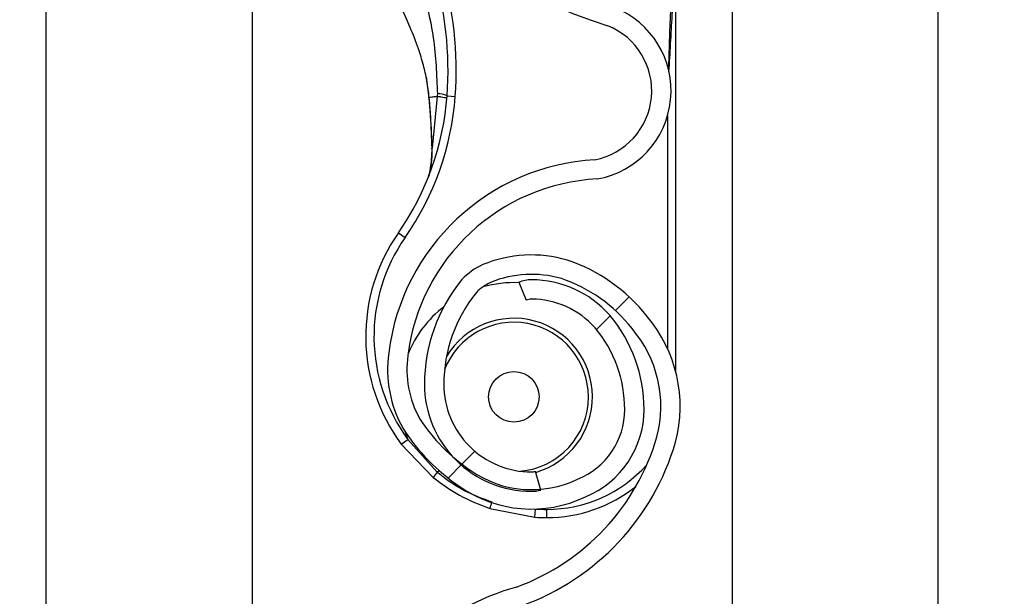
# Model space of a CAD drawing. Header units: inches. Extents: x 170 to 284, y 215 to 248.
# Tile 476 of 656: x 210.7657 to 210.8886, y 223.9471 to 224.0191. Entities that reach past the tile are written whole.
import ezdxf

# ---------------------------------------------------------------- set-up
doc = ezdxf.new("R2010")
doc.units = ezdxf.units.IN
doc.header["$LTSCALE"] = 0.25
doc.header["$MEASUREMENT"] = 0
doc.layers.add('ANNOTATIONS', color=1, linetype='Continuous')
doc.layers.add('RH FRONT OF HOOD', color=7, linetype='Continuous')
doc.styles.add('ARIAL', font='arial.ttf', dxfattribs={"height": 0.09375})
doc.dimstyles.new('STANDARD$0', dxfattribs={"dimtxt": 0.09375, "dimasz": 0.09375, "dimexe": 0.03125, "dimexo": 0.046875, "dimgap": 0.09, "dimtad": 0, "dimtih": 1, "dimtoh": 1, "dimdec": 4, "dimzin": 0, "dimdsep": 46, "dimtxsty": 'ARIAL', "dimcen": 0.09, "dimadec": 0, "dimazin": 0, "dimtfac": 1, "dimtdec": 4, "dimtofl": 0, "dimtmove": 0, "dimatfit": 1, "dimfxl": 1, "dimtolj": 1, "dimtzin": 0, "dimarcsym": 0})
pattern_1 = [(45, (200.7563139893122, 218.4993357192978), (-0.03026527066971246, 0.03026527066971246), [])]

# ---------------------------------------------------------------- blocks, each defined once
blk = doc.blocks.new('*D78')
at = {"layer": 'ANNOTATIONS', "color": 0, "lineweight": -2, "transparency": 16777216}
for p, q in [((210.8125819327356, 224.1544254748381), (212.2530253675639, 224.1544254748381)), ((212.2217753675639, 224.0606754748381), (212.2217753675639, 222.3404997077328)), ((212.2217753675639, 220.1854637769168), (212.2217753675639, 221.9056395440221)), ((211.491250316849, 220.0917137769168), (212.2530253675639, 220.0917137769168))]:
    blk.add_line(p, q, dxfattribs=at)
at = {"layer": 'ANNOTATIONS', "color": 0, "transparency": 16777216}
for points in [[(212.2061503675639, 224.0606754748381), (212.2374003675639, 224.0606754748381), (212.2217753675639, 224.1544254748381)], [(212.2061503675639, 220.1854637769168), (212.2374003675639, 220.1854637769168), (212.2217753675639, 220.0917137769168)]]:
    blk.add_solid(points, dxfattribs=at)
at = {"layer": 'defpoints', "color": 0, "transparency": 16777216}
for p in [(210.7657069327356, 224.1544254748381), (211.444375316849, 220.0917137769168), (212.2217753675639, 220.0917137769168)]:
    blk.add_point(p, dxfattribs=at)
at = {"layer": 'ANNOTATIONS', "color": 0, "transparency": 16777216, "insert": (212.2217753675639, 222.1230696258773), "char_height": 0.09375, "attachment_point": 5, "style": 'ARIAL'}
blk.add_mtext('\\A1;OPENING\\PHEIGHT', dxfattribs=at)

msp = doc.modelspace()

# ---------------------------------------------------------------- hatches: boundary and pattern name
at = {"layer": 'RH FRONT OF HOOD'}
h = msp.add_hatch(dxfattribs=at)
h.set_pattern_fill('ANSI31', color=256, scale=0.34241245, angle=2.8e-322, style=0)
h.set_pattern_definition(pattern_1)
edge = h.paths.add_edge_path(flags=0)
edge.add_arc((210.829581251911, 223.9824815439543), 0.001712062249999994, 450.0000000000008, 472.2104203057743)
edge.add_line((210.8289340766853, 223.9840665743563), (210.8280215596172, 223.986301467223))
edge.add_arc((210.829581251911, 223.9824815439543), 0.004126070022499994, 450, 472.2104203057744, ccw=False)
edge.add_arc((210.829581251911, 223.9735788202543), 0.01302879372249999, 401.47616737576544, 450, ccw=False)
edge.add_arc((210.825335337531, 223.9704286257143), 0.01830194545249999, 359.99999999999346, 400.0613730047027, ccw=False)
edge.add_arc((210.831875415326, 223.9704286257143), 0.01176186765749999, 292.1408576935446, 359.99999999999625, ccw=False)
edge.add_arc((210.829581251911, 223.9736815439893), 0.01566536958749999, 235.2570680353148, 295.4307998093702, ccw=False)
edge.add_arc((210.834820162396, 223.9817967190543), 0.02532140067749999, 212.8542481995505, 235.980933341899, ccw=False)
edge.add_arc((210.826670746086, 223.9754278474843), 0.01504902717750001, 172.1557183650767, 209.3146496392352, ccw=False)
edge.add_arc((210.839100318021, 223.9740924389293), 0.02754708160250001, 453.30850314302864, 532.9325737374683, ccw=False)
edge.add_arc((210.835847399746, 224.0101827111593), 0.008748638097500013, 280.9586189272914, 427.9414322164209)
edge.add_arc((210.8557071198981, 224.0725360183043), 0.05672062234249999, 179.5706357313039, 253.00989973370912, ccw=False)
edge.add_arc((211.014038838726, 224.0737344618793), 0.2150521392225, 163.4260275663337, 180.2060536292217, ccw=False)
edge.add_arc((210.835265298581, 224.1258838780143), 0.02884824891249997, 465.1588434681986, 521.4137567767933, ccw=False)
edge.add_arc((210.817939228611, 224.1804301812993), 0.0284373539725, 290.1205938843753, 343.7190675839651)
edge.add_arc((210.830779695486, 224.1762527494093), 0.01494630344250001, 345.2914408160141, 400.5471921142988)
edge.add_arc((210.827355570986, 224.1744379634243), 0.0187470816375, 397.9578745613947, 431.4396159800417)
edge.add_arc((210.829581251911, 224.1792659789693), 0.0134739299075, 433.877557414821, 472.273645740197)
edge.add_arc((210.827013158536, 224.1862854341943), 0.006011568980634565, 474.9825325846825, 495.7175736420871)
edge.add_arc((210.836806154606, 224.1790262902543), 0.01816498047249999, 500.8992600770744, 539.9999999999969)
edge.add_arc((210.829581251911, 224.1790262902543), 0.01094007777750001, 539.9999999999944, 630.0000000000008)
edge.add_arc((210.829581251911, 224.1699523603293), 0.001866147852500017, 270, 285.6422464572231)
edge.add_line((210.8300844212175, 224.1681553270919), (210.8307353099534, 224.1658307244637))
edge.add_arc((210.829581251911, 224.1699523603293), 0.004280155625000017, 269.9999999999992, 285.6422464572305, ccw=False)
edge.add_arc((210.829581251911, 224.1790262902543), 0.01335408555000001, 179.9999999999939, 269.9999999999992, ccw=False)
edge.add_arc((210.836806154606, 224.1790262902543), 0.020578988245, 500.6113583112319, 539.9999999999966, ccw=False)
edge.add_arc((210.827013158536, 224.1862854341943), 0.008425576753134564, 474.57766718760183, 496.4997109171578, ccw=False)
edge.add_arc((210.829581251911, 224.1792659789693), 0.01588793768, 433.690302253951, 472.4705806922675, ccw=False)
edge.add_arc((210.827355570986, 224.1744379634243), 0.02116108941, 398.10453077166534, 431.5771717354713, ccw=False)
edge.add_arc((210.830779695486, 224.1762527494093), 0.01736031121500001, 345.180248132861, 400.36585332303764, ccw=False)
edge.add_arc((210.817939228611, 224.1804301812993), 0.030851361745, 289.91815728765, 343.7795375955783, ccw=False)
edge.add_arc((210.835265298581, 224.1258838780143), 0.02643424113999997, 464.9417095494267, 521.3236131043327)
edge.add_arc((211.014038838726, 224.0737344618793), 0.21263813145, 523.4376684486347, 540.2096895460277)
edge.add_arc((210.8557071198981, 224.0725360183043), 0.05430661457, 539.5566266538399, 613.1145348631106)
edge.add_arc((210.835847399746, 224.0101827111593), 0.01116264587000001, 280.0610388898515, 428.5290871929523, ccw=False)
edge.add_arc((210.839100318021, 223.9740924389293), 0.02513307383, 452.971400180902, 532.9706577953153)
edge.add_arc((210.826670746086, 223.9754278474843), 0.01263501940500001, 532.0830472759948, 568.9826967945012)
edge.add_arc((210.834820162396, 223.9817967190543), 0.022907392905, 213.0443063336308, 236.0197152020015)
edge.add_arc((210.829581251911, 223.9736815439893), 0.01325136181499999, 235.1922404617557, 295.7352497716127)
edge.add_arc((210.831875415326, 223.9704286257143), 0.009347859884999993, 291.7225241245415, 359.9999999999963)
edge.add_arc((210.825335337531, 223.9704286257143), 0.01588793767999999, 359.9999999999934, 399.9521788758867)
edge.add_arc((210.829581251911, 223.9735788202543), 0.01061478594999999, 401.6345013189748, 450.0000000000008)
h = msp.add_hatch(dxfattribs=at)
h.set_pattern_fill('ANSI31', color=256, scale=0.34241245, angle=2.8e-322, style=0)
h.set_pattern_definition(pattern_1)
edge = h.paths.add_edge_path(flags=0)
edge.add_arc((210.829581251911, 223.7770340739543), 0.001712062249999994, 450.0000000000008, 472.2104203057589)
edge.add_line((210.8289340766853, 223.7786191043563), (210.8280215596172, 223.780853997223))
edge.add_arc((210.829581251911, 223.7770340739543), 0.004126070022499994, 450, 472.2104203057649, ccw=False)
edge.add_arc((210.829581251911, 223.7681313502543), 0.01302879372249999, 401.47616737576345, 450, ccw=False)
edge.add_arc((210.825335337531, 223.7649811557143), 0.01830194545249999, 359.9999999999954, 400.0613730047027, ccw=False)
edge.add_arc((210.831875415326, 223.7649811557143), 0.01176186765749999, 292.14085769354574, 360, ccw=False)
edge.add_arc((210.829581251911, 223.7682340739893), 0.01566536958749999, 235.25706803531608, 295.43079980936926, ccw=False)
edge.add_arc((210.834820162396, 223.7763492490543), 0.02532140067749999, 212.8542481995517, 235.980933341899, ccw=False)
edge.add_arc((210.826670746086, 223.7699803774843), 0.01504902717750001, 172.1557183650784, 209.3146496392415, ccw=False)
edge.add_arc((210.839100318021, 223.7686449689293), 0.02754708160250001, 453.30850314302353, 532.9325737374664, ccw=False)
edge.add_arc((210.835847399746, 223.8047352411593), 0.008748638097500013, 280.9586189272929, 427.9414322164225)
edge.add_arc((210.8557071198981, 223.8670885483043), 0.05672062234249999, 179.5706357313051, 253.00989973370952, ccw=False)
edge.add_arc((211.014038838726, 223.8682869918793), 0.2150521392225, 163.4260275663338, 180.2060536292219, ccw=False)
edge.add_arc((210.835265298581, 223.9204364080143), 0.02884824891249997, 465.1588434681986, 521.4137567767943, ccw=False)
edge.add_arc((210.817939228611, 223.9749827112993), 0.0284373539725, 290.1205938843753, 343.7190675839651)
edge.add_arc((210.830779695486, 223.9708052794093), 0.01494630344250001, 345.2914408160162, 400.5471921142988)
edge.add_arc((210.827355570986, 223.9689904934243), 0.0187470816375, 397.9578745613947, 431.4396159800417)
edge.add_arc((210.829581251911, 223.9738185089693), 0.0134739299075, 433.8775574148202, 472.2736457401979)
edge.add_arc((210.827013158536, 223.9808379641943), 0.006011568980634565, 474.9825325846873, 495.7175736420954)
edge.add_arc((210.836806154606, 223.9735788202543), 0.01816498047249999, 500.8992600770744, 539.9999999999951)
edge.add_arc((210.829581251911, 223.9735788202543), 0.01094007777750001, 539.9999999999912, 630.0000000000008)
edge.add_arc((210.829581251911, 223.9645048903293), 0.001866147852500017, 270, 285.6422464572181)
edge.add_line((210.8300844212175, 223.9627078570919), (210.8307353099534, 223.9603832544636))
edge.add_arc((210.829581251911, 223.9645048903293), 0.004280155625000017, 269.9999999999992, 285.6422464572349, ccw=False)
edge.add_arc((210.829581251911, 223.9735788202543), 0.01335408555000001, 179.9999999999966, 269.9999999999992, ccw=False)
edge.add_arc((210.836806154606, 223.9735788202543), 0.020578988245, 500.6113583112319, 539.9999999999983, ccw=False)
edge.add_arc((210.827013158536, 223.9808379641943), 0.008425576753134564, 474.5776671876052, 496.4997109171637, ccw=False)
edge.add_arc((210.829581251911, 223.9738185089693), 0.01588793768, 433.69030225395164, 472.4705806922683, ccw=False)
edge.add_arc((210.827355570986, 223.9689904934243), 0.02116108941, 398.1045307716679, 431.5771717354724, ccw=False)
edge.add_arc((210.830779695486, 223.9708052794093), 0.01736031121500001, 345.18024813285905, 400.3658533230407, ccw=False)
edge.add_arc((210.817939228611, 223.9749827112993), 0.030851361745, 289.9181572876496, 343.77953759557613, ccw=False)
edge.add_arc((210.835265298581, 223.9204364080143), 0.02643424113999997, 464.941709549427, 521.3236131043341)
edge.add_arc((211.014038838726, 223.8682869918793), 0.21263813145, 523.4376684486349, 540.2096895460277)
edge.add_arc((210.8557071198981, 223.8670885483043), 0.05430661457, 539.5566266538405, 613.1145348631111)
edge.add_arc((210.835847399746, 223.8047352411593), 0.01116264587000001, 280.0610388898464, 428.5290871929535, ccw=False)
edge.add_arc((210.839100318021, 223.7686449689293), 0.02513307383, 452.9714001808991, 532.9706577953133)
edge.add_arc((210.826670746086, 223.7699803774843), 0.01263501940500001, 532.0830472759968, 568.9826967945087)
edge.add_arc((210.834820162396, 223.7763492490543), 0.022907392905, 213.0443063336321, 236.0197152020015)
edge.add_arc((210.829581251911, 223.7682340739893), 0.01325136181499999, 235.1922404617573, 295.7352497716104)
edge.add_arc((210.831875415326, 223.7649811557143), 0.009347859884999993, 291.7225241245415, 360)
edge.add_arc((210.825335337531, 223.7649811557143), 0.01588793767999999, 359.9999999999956, 399.9521788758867)
edge.add_arc((210.829581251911, 223.7681313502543), 0.01061478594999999, 401.6345013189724, 450.0000000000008)

# ---------------------------------------------------------------- linework, layer by layer
for p, q in [((210.8546275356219, 224.3444764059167), (210.8546275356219, 220.0917137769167)), ((210.8803084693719, 224.3444764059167), (210.8803084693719, 220.0917137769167)), ((210.7690244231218, 220.0917137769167), (210.7690244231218, 224.2497177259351)), ((210.7947053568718, 224.0671649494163), (210.7947053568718, 223.874791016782)), ((210.8475911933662, 223.9751358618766), (210.8475911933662, 224.0275580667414)), ((210.8164238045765, 224.0119087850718), (210.8167886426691, 224.0093297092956)), ((210.8190535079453, 224.0095727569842), (210.8200779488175, 224.009497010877)), ((210.8168306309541, 224.0091774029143), (210.8168166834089, 224.009344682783)), ((210.8178317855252, 224.0094735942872), (210.8171816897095, 224.0030395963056)), ((210.8465639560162, 224.0070585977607), (210.8465639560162, 223.9780328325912)), ((210.8129731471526, 223.9924846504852), (210.813815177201, 223.991896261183)), ((210.8280215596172, 223.986301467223), (210.8289340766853, 223.9840665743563)), ((210.8133370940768, 223.9660896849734), (210.8141625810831, 223.9667010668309)), ((210.8138215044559, 223.9676464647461), (210.8141625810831, 223.9667010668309)), ((210.8178218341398, 223.9626089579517), (210.8141625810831, 223.9667010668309)), ((210.8133370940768, 223.9660896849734), (210.8173154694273, 223.9619450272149)), ((210.8178218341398, 223.9626089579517), (210.8180455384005, 223.9628287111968)), ((210.8307353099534, 223.9603832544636), (210.8300844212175, 223.9627078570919)), ((210.8243828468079, 223.9580900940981), (210.8300214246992, 223.9569891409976)), ((210.8300214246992, 223.9569891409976), (210.8300885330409, 223.9580141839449)), ((210.8314978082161, 223.9569408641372), (210.8314978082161, 223.9579681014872))]:
    msp.add_line(p, q, dxfattribs=at)
at = {"layer": 'RH FRONT OF HOOD', "flags": 128}
msp.add_lwpolyline([(210.8171481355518, 224.0029709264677), (210.8171203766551, 224.0029784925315), (210.8171013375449, 224.0029868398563), (210.8170915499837, 224.0029957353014), (210.8170912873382, 224.0030049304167), (210.8171005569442, 224.0030141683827), (210.8171190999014, 224.0030231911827), (210.8171463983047, 224.00303174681), (210.8171816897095, 224.0030395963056)], dxfattribs=at)
at = {"layer": 'RH FRONT OF HOOD'}
msp.add_circle((210.8273888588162, 223.9720070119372), 0.00315523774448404, dxfattribs=at)
for centre, radius, start, end in [((210.8557071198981, 224.0725360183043), 0.05672062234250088, 179.5706357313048, 253.009899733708), ((210.7760269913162, 224.0127540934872), 0.04417120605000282, 355.7713036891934, 16.9484674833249), ((210.7760269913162, 224.0127540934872), 0.04314396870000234, 355.771303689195, 16.94846748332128), ((210.835847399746, 224.0101827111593), 0.01116264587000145, 280.0610388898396, 68.52908719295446), ((210.835847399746, 224.0101827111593), 0.008748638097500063, 280.9586189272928, 67.94143221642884), ((210.7849054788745, 224.0120976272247), 0.03424124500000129, 325.0551237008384, 355.7713036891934), ((210.8177746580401, 224.0063138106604), 0.00350088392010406, 68.57435782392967, 89.04261803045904), ((210.7849054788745, 224.0120976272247), 0.03526848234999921, 325.055123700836, 355.7713036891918), ((210.8168402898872, 224.0089996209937), 0.0001780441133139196, 93.10983558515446, 110.0707638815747), ((210.8167935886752, 224.009196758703), 3.319259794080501e-05, 244.2889319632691, 282.2874080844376), ((210.839100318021, 223.9740924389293), 0.02754708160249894, 93.3085031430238, 172.9325737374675), ((210.839100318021, 223.9740924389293), 0.02513307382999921, 92.9714001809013, 172.9706577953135), ((210.8314978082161, 223.9795400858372), 0.02259922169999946, 145.0551237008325, 216.5248216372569), ((210.8314978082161, 223.9795400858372), 0.02157198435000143, 145.0551237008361, 216.5248216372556), ((210.829581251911, 223.9738185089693), 0.01588793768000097, 73.69030225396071, 112.4705806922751), ((210.827355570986, 223.9689904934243), 0.0211610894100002, 38.10453077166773, 71.57717173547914), ((210.827013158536, 223.9808379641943), 0.008425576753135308, 114.5776671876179, 136.4997109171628), ((210.836806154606, 223.9735788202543), 0.02057898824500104, 140.6113583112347, 179.9999999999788), ((210.827013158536, 223.9808379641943), 0.006011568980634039, 114.9825325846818, 135.7175736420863), ((210.8273888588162, 223.9720070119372), 0.0142508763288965, 87.35889654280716, 105.8277214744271), ((210.829581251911, 223.9738185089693), 0.01347392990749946, 73.87755741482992, 112.2736457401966), ((210.829581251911, 223.9824815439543), 0.004126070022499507, 90, 112.210420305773), ((210.829581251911, 223.9735788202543), 0.01302879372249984, 41.47616737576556, 90), ((210.827355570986, 223.9689904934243), 0.01874708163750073, 37.95787456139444, 71.43961598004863), ((210.836806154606, 223.9735788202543), 0.01816498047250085, 140.8992600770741, 179.9999999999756), ((210.829581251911, 223.9824815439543), 0.001712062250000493, 90, 112.210420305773), ((210.829581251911, 223.9735788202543), 0.01061478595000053, 41.63450131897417, 90), ((210.8273888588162, 223.9720070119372), 0.01425087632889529, 127.8333931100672, 157.9527497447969), ((210.8273888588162, 223.9720070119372), 0.009303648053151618, 0, 158.458825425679), ((210.8273888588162, 223.9720070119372), 0.00981035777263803, 286.1585342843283, 149.0324419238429), ((210.825335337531, 223.9704286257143), 0.01830194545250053, 359.9999999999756, 40.06137300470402), ((210.830779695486, 223.9708052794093), 0.01736031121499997, 345.180248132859, 40.36585332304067), ((210.825335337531, 223.9704286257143), 0.01588793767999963, 359.9999999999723, 39.95217887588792), ((210.830779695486, 223.9708052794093), 0.01494630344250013, 345.2914408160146, 40.54719211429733), ((210.826670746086, 223.9754278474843), 0.01504902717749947, 172.1557183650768, 209.3146496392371), ((210.826670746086, 223.9754278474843), 0.01263501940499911, 172.0830472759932, 208.9826967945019), ((210.829581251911, 223.9735788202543), 0.01335408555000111, 179.9999999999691, 269.9999999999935), ((210.829581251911, 223.9735788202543), 0.01094007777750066, 179.9999999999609, 269.9999999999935), ((210.8273888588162, 223.9720070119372), 0.009303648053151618, 274.6412233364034, 0), ((210.831875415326, 223.9704286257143), 0.00934785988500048, 291.7225241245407, 359.9999999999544), ((210.831875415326, 223.9704286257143), 0.01176186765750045, 292.1408576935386, 359.9999999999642), ((210.834820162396, 223.9817967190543), 0.02290739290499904, 213.0443063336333, 236.0197152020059), ((210.834820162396, 223.9817967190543), 0.02532140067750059, 212.8542481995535, 235.9809333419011), ((210.817939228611, 223.9749827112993), 0.02843735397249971, 290.1205938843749, 343.7190675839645), ((210.817939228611, 223.9749827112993), 0.03085136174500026, 289.91815728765, 343.7795375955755), ((210.829581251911, 223.9736815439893), 0.01325136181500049, 235.1922404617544, 295.7352497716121), ((210.8314978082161, 223.9747463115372), 0.01677821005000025, 269.9999999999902, 317.9734601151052), ((210.8244957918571, 223.9569938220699), 0.008721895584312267, 139.9244128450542, 145.4117204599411), ((210.829581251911, 223.9645048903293), 0.0018661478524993, 269.9999999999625, 285.6422464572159), ((210.829581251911, 223.9736815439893), 0.01566536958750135, 235.2570680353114, 295.4307998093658), ((210.829581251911, 223.9645048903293), 0.004280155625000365, 269.9999999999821, 285.6422464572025), ((210.8314978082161, 223.9747463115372), 0.01780544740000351, 269.9999999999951, 308.5921886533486), ((210.8167873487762, 223.9612635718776), 0.008231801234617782, 337.3243224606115, 342.6867957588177), ((210.8314978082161, 223.9795400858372), 0.0215719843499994, 266.2542590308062, 269.9999999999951), ((210.8314978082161, 223.9795400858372), 0.02259922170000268, 266.2542590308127, 270), ((210.835265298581, 223.9204364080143), 0.02884824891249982, 105.1588434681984, 161.4137567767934)]:
    msp.add_arc(centre, radius, start, end, dxfattribs=at)
for points, knots in [([(210.8467469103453, 224.0125370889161), (210.846883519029, 224.0148982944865), (210.8470898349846, 224.018464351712), (210.8473344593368, 224.0226816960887), (210.8474677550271, 224.0248918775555), (210.8475352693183, 224.02609234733), (210.847562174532, 224.0267500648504), (210.8475751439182, 224.0271131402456), (210.8475817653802, 224.0273136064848), (210.8475853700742, 224.0274246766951), (210.847587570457, 224.0274908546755), (210.8475889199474, 224.0275292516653), (210.8475898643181, 224.0275527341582), (210.8475903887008, 224.0275637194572), (210.8475907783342, 224.027568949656), (210.8475910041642, 224.0275695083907), (210.8475911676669, 224.0275662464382), (210.8475911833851, 224.0275612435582), (210.8475911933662, 224.0275580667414)], [0, 0, 0, 0, 0.4681368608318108, 0.7070129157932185, 0.8371325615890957, 0.9079072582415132, 0.9470740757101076, 0.9687898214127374, 0.9808770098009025, 0.9876679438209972, 0.9915546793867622, 0.9947708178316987, 0.9959953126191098, 0.9972287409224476, 0.9978484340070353, 0.9984730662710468, 0.9990304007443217, 1, 1, 1, 1]), ([(210.8157399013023, 224.0233823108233), (210.8157399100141, 224.0233822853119), (210.8159257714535, 224.0228380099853), (210.8165992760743, 224.0206791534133), (210.8175862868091, 224.0161713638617), (210.817742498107, 224.0121487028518), (210.8178331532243, 224.0098142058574)], [0, 0, 0, 0, 5.869764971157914e-06, 0.1252288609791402, 0.4923383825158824, 1, 1, 1, 1]), ([(210.8470468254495, 224.0226519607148), (210.8470034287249, 224.0217773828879), (210.846839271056, 224.0184690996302), (210.8467399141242, 224.0151581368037), (210.8466668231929, 224.012722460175)], [0, 0, 0, 0, 0.2643600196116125, 1, 1, 1, 1]), ([(210.8168166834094, 224.009344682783), (210.8167354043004, 224.0100392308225), (210.8165747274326, 224.0114122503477), (210.816099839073, 224.0134443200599), (210.8154151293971, 224.0156880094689), (210.8144028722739, 224.0182918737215), (210.8135384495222, 224.0201276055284), (210.8130676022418, 224.0211275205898)], [0, 0, 0, 0, 0.1627420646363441, 0.3217171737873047, 0.4905672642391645, 0.7225142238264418, 0.9999999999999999, 0.9999999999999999, 0.9999999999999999, 0.9999999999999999]), ([(210.8178331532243, 224.0098142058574), (210.8178329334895, 224.0097006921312), (210.8178327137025, 224.0095871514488), (210.8178317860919, 224.0094736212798), (210.8178317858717, 224.0094735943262)], [0, 0, 0, 0, 0.9997625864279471, 1, 1, 1, 1]), ([(210.8167886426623, 224.0093297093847), (210.8167807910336, 224.0093300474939), (210.8167648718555, 224.0093307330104), (210.8167640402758, 224.0093339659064), (210.8167795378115, 224.0093385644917), (210.8168044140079, 224.0093426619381), (210.8168166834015, 224.0093446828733)], [0, 0, 0, 0, 0.2466091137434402, 0.5000000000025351, 0.753390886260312, 0.9999999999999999, 0.9999999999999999, 0.9999999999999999, 0.9999999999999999]), ([(210.8168006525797, 224.0091643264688), (210.816860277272, 224.0084431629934), (210.8170316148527, 224.0063708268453), (210.8171021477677, 224.0043127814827), (210.8171481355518, 224.0029709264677)], [0, 0, 0, 0, 0.3479954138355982, 1, 1, 1, 1]), ([(210.8178317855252, 224.0094735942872), (210.8177773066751, 224.0094674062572), (210.8175254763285, 224.0094388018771), (210.8171607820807, 224.0093940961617), (210.816920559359, 224.0093595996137), (210.816816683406, 224.0093446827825)], [0, 0, 0, 0, 0.1354579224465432, 0.6261588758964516, 1, 1, 1, 1]), ([(210.8171816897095, 224.0030395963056), (210.8171283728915, 224.0043695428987), (210.8170467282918, 224.0064061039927), (210.8168862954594, 224.0084635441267), (210.8168306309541, 224.0091774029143)], [0, 0, 0, 0, 0.6530354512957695, 1, 1, 1, 1]), ([(210.8166826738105, 223.9993433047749), (210.8167543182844, 223.9995709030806), (210.8170183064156, 224.000409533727), (210.8171506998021, 224.001746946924), (210.8171751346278, 224.0027661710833), (210.8171816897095, 224.0030395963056)], [0, 0, 0, 0, 0.2141804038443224, 0.7891897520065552, 1, 1, 1, 1]), ([(210.8171481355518, 224.0029709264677), (210.817153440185, 224.0026899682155), (210.8171697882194, 224.0018240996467), (210.8170495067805, 224.001010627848), (210.8169682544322, 224.0004611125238)], [0, 0, 0, 0, 0.3244814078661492, 0.9999999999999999, 0.9999999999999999, 0.9999999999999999, 0.9999999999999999]), ([(210.8173154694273, 223.9619450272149), (210.818388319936, 223.9611562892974), (210.8205696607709, 223.9595526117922), (210.8230980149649, 223.9585828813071), (210.8243828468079, 223.9580900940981)], [0, 0, 0, 0, 0.4918307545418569, 1, 1, 1, 1]), ([(210.8246669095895, 223.9588752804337), (210.82365836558, 223.9592386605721), (210.8216120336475, 223.959975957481), (210.8193669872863, 223.9613603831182), (210.8181662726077, 223.9623306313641), (210.8178218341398, 223.9626089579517)], [0, 0, 0, 0, 0.4093476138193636, 0.8305647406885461, 1, 1, 1, 1])]:
    msp.add_open_spline(points, degree=3, knots=knots, dxfattribs=at)
msp.add_open_spline([(210.8190246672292, 224.009209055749), (210.8190102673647, 224.0092264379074), (210.8189814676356, 224.0092612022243), (210.818732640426, 224.0093276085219), (210.8183567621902, 224.0093997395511), (210.8180067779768, 224.0094489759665), (210.8178317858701, 224.0094735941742)], degree=3, dxfattribs=at)

# ---------------------------------------------------------------- dimensions: what is measured, and where the dimension line sits
at = {"layer": 'ANNOTATIONS'}
dim = msp.add_linear_dim(base=(212.2217753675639, 220.0917137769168), p1=(210.7657069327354, 224.154425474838), p2=(211.4443753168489, 220.0917137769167), angle=90, text='OPENING\\PHEIGHT', dimstyle='STANDARD$0', dxfattribs=at)
dim.commit()
dim.dimension.update_dxf_attribs({"geometry": '*D78', "text_midpoint": (212.2217753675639, 222.1230696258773)})

doc.saveas('drawing.dxf')
